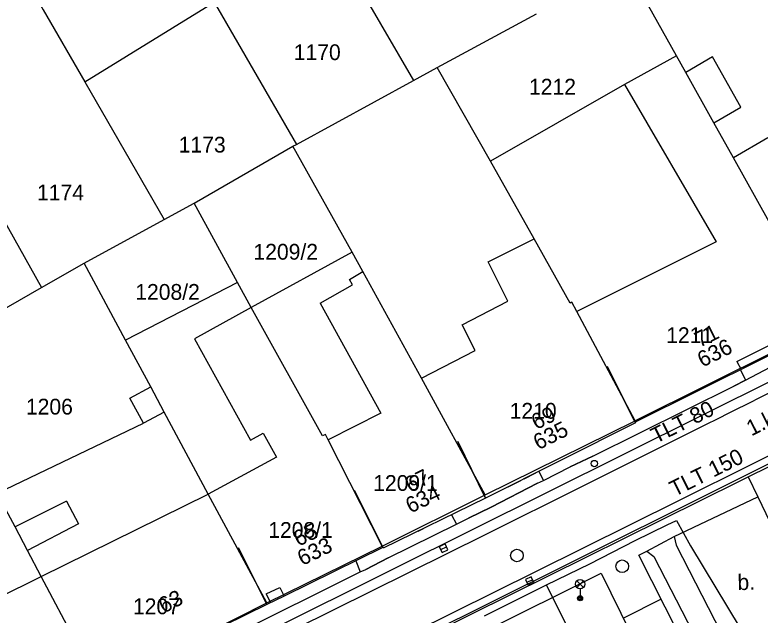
# Model space of a CAD drawing. Extents: x -601580 to 4, y -1204314 to 4.
# Drawn here: x -599916.3 to -599857.3, y -1203449.5 to -1203401.9 of the extents above; entities that cross this region are included whole.
import ezdxf

# ---------------------------------------------------------------- set-up
doc = ezdxf.new("R2010")
doc.units = 0
for name, color, linetype in [('00-KN-HRANICE PARCEL', 7, 'Continuous'), ('00-KN-PARC. CISLA', 7, 'Continuous'), ('00-KN-VNITRNI KRESBA', 7, 'Continuous'), ('00-POLOHOPIS', 7, 'Continuous'), ('00-SITE KOM. KABEL', 7, 'Continuous'), ('00-VAK-VODA-RAD IGIS', 7, 'Continuous'), ('Vrstva 27', 7, 'Continuous'), ('Vrstva 28', 7, 'Continuous'), ('Vrstva 33', 7, 'Continuous')]:
    doc.layers.add(name, color=color, linetype=linetype)

# ---------------------------------------------------------------- blocks, each defined once
blk = doc.blocks.new('6.30_80')
at = {"layer": 'Vrstva 27'}
blk.add_line((-0.25, 0), (0.25, 0), dxfattribs=at)
blk.add_lwpolyline([(-0.25, -0.25), (0.25, -0.25), (0.25, 0.25), (-0.25, 0.25)], close=True, dxfattribs=at)
blk = doc.blocks.new('6.30_82')
at = {"layer": 'Vrstva 27'}
blk.add_line((-0.25, 0), (0.25, 0), dxfattribs=at)
blk.add_lwpolyline([(-0.25, -0.25), (0.25, -0.25), (0.25, 0.25), (-0.25, 0.25)], close=True, dxfattribs=at)
blk = doc.blocks.new('6.20_54')
at = {"layer": 'Vrstva 27'}
blk.add_circle((0, 0), 0.5, dxfattribs=at)
blk = doc.blocks.new('6.560_518')
at = {"layer": 'Vrstva 33'}
for p, q in [((-0.265, 0.86), (0.265, 1.39)), ((-0.265, 1.39), (0.265, 0.86)), ((0, 0.75), (0, 0))]:
    blk.add_line(p, q, dxfattribs=at)
for centre, radius in [((0, 1.125), 0.375), ((0, 0), 0.2), ((0, 0), 0.145), ((0, 0), 0.0876)]:
    blk.add_circle(centre, radius, dxfattribs=at)
blk = doc.blocks.new('6.14A_154')
at = {"layer": 'Vrstva 28'}
blk.add_circle((0, 0), 0.25, dxfattribs=at)
blk = doc.blocks.new('6.20D_26')
at = {"layer": 'Vrstva 28'}
blk.add_circle((0, 0), 0.5, dxfattribs=at)

msp = doc.modelspace()

# ---------------------------------------------------------------- linework, layer by layer
at = {"layer": '00-KN-HRANICE PARCEL'}
for p, q in [((-599892.71, -1203393.4), (-599884.74, -1203407.12)), ((-599863.92, -1203405.16), (-599867.89, -1203398.01)), ((-599910.77, -1203407.22), (-599900.53, -1203400.93)), ((-599900.53, -1203400.93), (-599894.01, -1203412.19)), ((-599882.86, -1203406.1), (-599874.99, -1203401.85)), ((-599884.74, -1203407.12), (-599882.86, -1203406.1)), ((-599878.63, -1203413.52), (-599882.86, -1203406.1)), ((-599894.01, -1203412.19), (-599884.74, -1203407.12)), ((-599910.77, -1203407.22), (-599904.49, -1203418.15)), ((-599921.43, -1203410.65), (-599914.18, -1203423.53)), ((-599902.09, -1203416.84), (-599894.28, -1203412.34)), ((-599894.28, -1203412.34), (-599894.01, -1203412.19)), ((-599889.6, -1203420.73), (-599894.28, -1203412.34)), ((-599904.49, -1203418.15), (-599902.09, -1203416.84)), ((-599898.66, -1203423.14), (-599902.09, -1203416.84)), ((-599910.81, -1203421.6), (-599904.49, -1203418.15)), ((-599889.6, -1203420.73), (-599897.58, -1203425.12)), ((-599914.18, -1203423.53), (-599910.81, -1203421.6)), ((-599907.54, -1203427.7), (-599910.81, -1203421.6)), ((-599898.66, -1203423.14), (-599907.54, -1203427.7)), ((-599897.58, -1203425.12), (-599898.66, -1203423.14)), ((-599921.72, -1203427.85), (-599914.18, -1203423.53)), ((-599851.99, -1203426.51), (-599867.17, -1203434.1)), ((-599905.54, -1203431.4), (-599907.54, -1203427.7)), ((-599879.07, -1203439.95), (-599867.17, -1203434.1)), ((-599887.22, -1203444.02), (-599879.07, -1203439.95)), ((-599896.35, -1203448.52), (-599887.22, -1203444.02)), ((-599909.61, -1203455.15), (-599896.35, -1203448.52))]:
    msp.add_line(p, q, dxfattribs=at)
for points in [[(-599916.31, -1203397.6), (-599914.05, -1203401.53), (-599910.77, -1203407.22)], [(-599863.92, -1203405.16), (-599868.02, -1203407.43), (-599878.63, -1203413.52)], [(-599851.99, -1203426.51), (-599856.57, -1203418.32), (-599859.4, -1203413.25), (-599860.94, -1203410.49), (-599863.18, -1203406.48), (-599863.92, -1203405.16)], [(-599872.2, -1203424.7), (-599872.34, -1203424.77), (-599875.19, -1203419.67), (-599878.63, -1203413.52)], [(-599879.07, -1203439.95), (-599884.11, -1203430.7), (-599888.74, -1203422.27), (-599889.6, -1203420.73)], [(-599867.17, -1203434.1), (-599871.81, -1203425.43), (-599872.2, -1203424.7)], [(-599891.7, -1203435.16), (-599891.95, -1203435.27), (-599897.58, -1203425.12)], [(-599917.71, -1203439.81), (-599906.12, -1203434.28), (-599907.19, -1203432.28), (-599905.54, -1203431.4)], [(-599896.35, -1203448.52), (-599900.99, -1203439.89), (-599904.47, -1203433.4), (-599905.54, -1203431.4)], [(-599887.22, -1203444.02), (-599891.48, -1203435.59), (-599891.7, -1203435.16)], [(-599909.61, -1203455.15), (-599914.22, -1203446.42), (-599915.3, -1203444.37), (-599916.29, -1203442.49), (-599917.39, -1203440.42)]]:
    msp.add_lwpolyline(points, dxfattribs=at)
at = {"layer": '00-KN-VNITRNI KRESBA'}
for p, q in [((-599861.07, -1203405.24), (-599863.18, -1203406.48)), ((-599858.81, -1203409.25), (-599861.07, -1203405.24)), ((-599868.02, -1203407.43), (-599860.77, -1203419.91)), ((-599860.94, -1203410.49), (-599858.81, -1203409.25)), ((-599856.68, -1203411.67), (-599859.4, -1203413.25)), ((-599878.82, -1203421.49), (-599875.19, -1203419.67)), ((-599860.77, -1203419.91), (-599871.81, -1203425.43)), ((-599877.26, -1203424.61), (-599878.82, -1203421.49)), ((-599889.81, -1203422.9), (-599888.74, -1203422.27)), ((-599889.57, -1203423.32), (-599889.81, -1203422.9)), ((-599892.12, -1203424.76), (-599889.57, -1203423.32)), ((-599892.12, -1203424.76), (-599887.32, -1203433.48)), ((-599880.87, -1203426.49), (-599877.26, -1203424.61)), ((-599897.58, -1203425.12), (-599902.07, -1203427.58)), ((-599879.86, -1203428.51), (-599880.87, -1203426.49)), ((-599902.07, -1203427.58), (-599897.64, -1203435.61)), ((-599884.11, -1203430.7), (-599879.86, -1203428.51)), ((-599904.47, -1203433.4), (-599906.12, -1203434.28)), ((-599887.32, -1203433.48), (-599891.48, -1203435.59)), ((-599897.64, -1203435.61), (-599896.63, -1203435.06)), ((-599896.63, -1203435.06), (-599895.58, -1203436.98)), ((-599895.58, -1203436.98), (-599900.99, -1203439.89)), ((-599914.22, -1203446.42), (-599900.99, -1203439.89)), ((-599912.2, -1203440.45), (-599916.29, -1203442.49)), ((-599912.2, -1203440.45), (-599911.26, -1203442.24)), ((-599911.26, -1203442.24), (-599915.3, -1203444.37)), ((-599919.7, -1203449.12), (-599914.22, -1203446.42))]:
    msp.add_line(p, q, dxfattribs=at)
at = {"layer": '00-POLOHOPIS'}
for p, q in [((-599886.263, -1203445.794), (-599840.166, -1203422.822)), ((-599859.125, -1203429.376), (-599856.439, -1203428.041)), ((-599859.125, -1203429.376), (-599858.8, -1203430.03)), ((-599885.038, -1203451.801), (-599841.452, -1203430.193)), ((-599875.965, -1203438.671), (-599875.047, -1203438.197)), ((-599878.385, -1203439.884), (-599876.239, -1203438.803)), ((-599858.242, -1203438.517), (-599857.456, -1203440.103)), ((-599864.083, -1203443.247), (-599857.456, -1203440.103)), ((-599857.456, -1203440.103), (-599852.399, -1203450.861)), ((-599883.455, -1203442.394), (-599884.379, -1203442.861)), ((-599866.265, -1203444.402), (-599864.083, -1203443.247)), ((-599864.084, -1203443.247), (-599863.946, -1203443.937)), ((-599887.141, -1203444.172), (-599887.163, -1203444.127)), ((-599863.946, -1203443.937), (-599859.464, -1203452.612)), ((-599866.882, -1203444.74), (-599866.265, -1203444.402)), ((-599862.067, -1203454.255), (-599866.882, -1203444.74)), ((-599866.265, -1203444.402), (-599865.715, -1203444.836)), ((-599865.715, -1203444.836), (-599861.133, -1203453.713)), ((-599919.338, -1203462.252), (-599886.263, -1203445.794)), ((-599885.491, -1203453.921), (-599869.872, -1203446.165)), ((-599869.872, -1203446.165), (-599867.188, -1203451.617)), ((-599896.403, -1203447.796), (-599895.329, -1203447.286)), ((-599895.329, -1203447.286), (-599894.984, -1203447.985)), ((-599896.403, -1203447.796), (-599896.06, -1203448.497)), ((-599865.122, -1203448.218), (-599868.115, -1203449.732))]:
    msp.add_line(p, q, dxfattribs=at)
for points in [[(-599854.22, -1203422.171), (-599851.995, -1203426.648), (-599867.178, -1203434.194), (-599869.4, -1203429.772)], [(-599869.4, -1203429.772), (-599867.155, -1203434.239), (-599879.038, -1203440.212), (-599881.234, -1203435.72)], [(-599881.234, -1203435.72), (-599879.038, -1203440.212), (-599887.141, -1203444.172), (-599889.397, -1203439.598)], [(-599889.397, -1203439.598), (-599887.163, -1203444.127), (-599894.984, -1203447.985), (-599896.359, -1203448.638), (-599898.584, -1203444.161)], [(-599898.584, -1203444.161), (-599896.359, -1203448.638), (-599899.735, -1203450.316), (-599902.37, -1203451.639), (-599909.5, -1203455.217), (-599909.571, -1203455.253), (-599911.814, -1203450.784)]]:
    msp.add_lwpolyline(points, dxfattribs=at)
at = {"layer": '00-SITE KOM. KABEL'}
for points in [[(-599858.45, -1203430.86), (-599855.98, -1203429.56), (-599855.04, -1203429.12), (-599849.22, -1203426.25)], [(-599858.84, -1203430.05), (-599858.45, -1203430.86)], [(-599874.43, -1203438.82), (-599872.33, -1203437.74), (-599870.54, -1203436.88), (-599859.37, -1203431.34), (-599858.45, -1203430.86)], [(-599858.45, -1203430.86), (-599859.37, -1203431.34)], [(-599870.54, -1203436.88), (-599872.33, -1203437.74)], [(-599874.82, -1203438.09), (-599874.43, -1203438.82)], [(-599881.32, -1203442.28), (-599880.37, -1203441.79), (-599878.59, -1203440.92), (-599874.91, -1203439.02), (-599874.43, -1203438.82)], [(-599874.91, -1203439.02), (-599878.59, -1203440.92)], [(-599878.59, -1203440.92), (-599880.37, -1203441.79)], [(-599881.73, -1203441.53), (-599881.32, -1203442.28)], [(-599874.19, -1203447.09), (-599870.77, -1203445.41), (-599867.19, -1203443.58), (-599864.64, -1203442.33), (-599863.92, -1203441.98), (-599862.8, -1203443.99), (-599858.87, -1203450.52), (-599859.02, -1203452.2), (-599857.97, -1203454.89)], [(-599888.95, -1203446.05), (-599888.5, -1203445.87), (-599886.74, -1203444.95), (-599881.32, -1203442.28)], [(-599870.77, -1203445.41), (-599867.19, -1203443.58), (-599864.64, -1203442.33)], [(-599886.74, -1203444.95), (-599888.5, -1203445.87)], [(-599889.29, -1203445.18), (-599888.95, -1203446.05)], [(-599899.06, -1203451.09), (-599888.95, -1203446.05)], [(-599879.1, -1203449.53), (-599874.19, -1203447.09)], [(-599871.31, -1203453.65), (-599871.64, -1203451.97), (-599872.21, -1203451), (-599872.51, -1203450.49), (-599874.19, -1203447.09)]]:
    msp.add_lwpolyline(points, dxfattribs=at)
at = {"layer": '00-VAK-VODA-RAD IGIS'}
for points in [[(-599735.93, -1203391.73), (-599736.05, -1203391.17), (-599737.77, -1203382.75), (-599738.09, -1203382.26), (-599740.66, -1203376.25), (-599742.75, -1203375.13), (-599764.908, -1203386.084), (-599800.54, -1203403.7), (-599828.3, -1203417.77), (-599844.799, -1203426.01), (-599857.174, -1203432.191), (-599857.282, -1203432.244), (-599858.209, -1203432.707), (-599859.333, -1203433.268), (-599861.057, -1203434.129)], [(-599736.917, -1203391.349), (-599751.99, -1203394.59), (-599762.03, -1203397.11), (-599770.82, -1203399.95), (-599780.929, -1203403.567), (-599786.02, -1203405.496), (-599790.989, -1203407.409), (-599793.256, -1203408.295), (-599803.27, -1203412.231), (-599806.056, -1203413.327), (-599817.099, -1203417.917), (-599817.418, -1203418.049), (-599818.78, -1203418.672), (-599820.596, -1203419.503), (-599835.69, -1203426.41), (-599857.929, -1203437.515), (-599863.753, -1203440.423), (-599875.065, -1203446.063), (-599904.229, -1203460.514), (-599915.088, -1203465.894), (-599929.431, -1203473.001), (-599929.758, -1203473.167), (-599936.908, -1203476.866), (-599962.31, -1203490.81)], [(-599735.93, -1203391.73), (-599751.96, -1203394.97), (-599761.97, -1203397.51), (-599770.82, -1203400.29), (-599782.03, -1203404.36), (-599791.55, -1203408.01), (-599806, -1203413.76), (-599817.36, -1203418.46), (-599835.49, -1203426.95), (-599872.84, -1203445.59), (-599889.534, -1203453.919), (-599889.712, -1203454.008), (-599929.34, -1203473.78), (-599935.62, -1203476.92), (-599937.847, -1203473.233), (-599938.29, -1203472.5)], [(-599861.057, -1203434.129), (-599861.177, -1203434.189), (-599861.72, -1203434.46), (-599862.392, -1203434.796), (-599862.716, -1203434.958), (-599870.534, -1203438.863), (-599871.43, -1203439.31), (-599879.068, -1203443.11), (-599897.102, -1203452.083), (-599904.19, -1203455.61), (-599916.591, -1203461.746), (-599924.538, -1203465.678), (-599938.29, -1203472.5)]]:
    msp.add_lwpolyline(points, dxfattribs=at)

# ---------------------------------------------------------------- block references
at = {"layer": '00-POLOHOPIS', "rotation": -90.00000000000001}
msp.add_blockref('6.14A_154', (-599870.419, -1203437.472), dxfattribs=at)
at = {"layer": '00-POLOHOPIS'}
for name, p, xscale, yscale, rotation in [('6.30_82', (-599882.355, -1203444.181), 0.99999953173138, 0.9999995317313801, 25.993385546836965), ('6.20_54', (-599876.54, -1203444.757), 0.99999953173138, 0.9999995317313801, 25.993385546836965), ('6.20D_26', (-599868.208, -1203445.608), 0.9999982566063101, 0.9999982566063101, 25.485151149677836), ('6.30_80', (-599875.532, -1203446.781), 0.9999988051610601, 0.9999988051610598, 24.13857390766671)]:
    msp.add_blockref(name, p, dxfattribs=dict(at, xscale=xscale, yscale=yscale, rotation=rotation))
msp.add_blockref('6.560_518', (-599871.542, -1203448.149), dxfattribs=at)

# ---------------------------------------------------------------- texts
at = {"layer": '00-KN-PARC. CISLA'}
for s, p in [('1170', (-599894.217, -1203405.51)), ('1212', (-599875.587, -1203408.24)), ('1173', (-599903.327, -1203412.83)), ('1174', (-599914.547, -1203416.62)), ('1209/2', (-599897.408, -1203421.32)), ('1208/2', (-599906.768, -1203424.5)), ('1211', (-599864.724, -1203427.93)), ('1206', (-599915.427, -1203433.59)), ('1210', (-599877.117, -1203433.92)), ('1209/1', (-599887.925, -1203439.64)), ('1208/1', (-599896.235, -1203443.36)), ('1207', (-599906.947, -1203449.41))]:
    msp.add_text(s, height=1.25, dxfattribs=at).set_placement(p)
at = {"layer": '00-POLOHOPIS'}
for s, rotation, p in [('71', 26.42918, (-599862.086, -1203428.313)), ('636', 26.42918, (-599861.86, -1203429.877)), ('1.kvetna', 26.72686, (-599857.972, -1203435.323)), ('69', 26.68431, (-599875.004, -1203434.826)), ('635', 26.68431, (-599874.849, -1203436.427)), ('67', 26.04767, (-599885.015, -1203439.794)), ('634', 26.04767, (-599884.973, -1203441.443)), ('65', 26.25654, (-599893.845, -1203444.077)), ('633', 26.25654, (-599893.54, -1203445.601)), ('b.', 1.45521, (-599859.066, -1203447.506)), ('63', 26.66064, (-599904.522, -1203449.362))]:
    msp.add_text(s, height=1.25, rotation=rotation, dxfattribs=at).set_placement(p)
at = {"layer": '00-VAK-VODA-RAD IGIS'}
for s, rotation, p in [('TLT 80', 26.54, (-599865.536, -1203435.919)), ('TLT 150', 26.53, (-599864.056, -1203440.127))]:
    msp.add_text(s, height=1.25, rotation=rotation, dxfattribs=at).set_placement(p)

doc.saveas('drawing.dxf')
